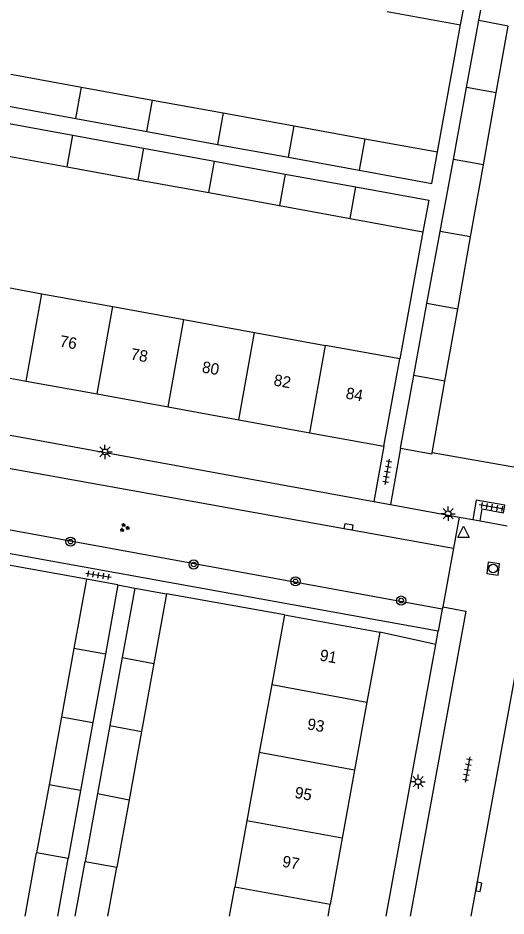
# Model space of a CAD drawing. Extents: x 133000 to 136000, y 400500 to 403500.
# Drawn here: x 133488.6 to 133531.3, y 400500 to 400578.5 of the extents above; entities that cross this region are included whole.
import ezdxf

# ---------------------------------------------------------------- set-up
doc = ezdxf.new("R2010")
doc.units = 0
for name, color, linetype in [('gg-afsc-erfafscheiding', 7, 'Continuous'), ('gg-afsc-muur', 7, 'Continuous'), ('gg-anno-huisnummerreeks BGT', 7, 'Continuous'), ('gg-bbg-bijgebouw', 7, 'Continuous'), ('gg-bbg-gedigitaliseerde bebouwing', 7, 'Continuous'), ('gg-bbg-gedigitaliseerde bijgebouw', 7, 'Continuous'), ('gg-bbg-hoofdgebouw', 7, 'Continuous'), ('gg-bbg-tussenscheiding', 7, 'Continuous'), ('gg-knt-verharding', 7, 'Continuous'), ('gg-knt-verharding nz', 7, 'Continuous'), ('gt-grn-groengrens', 7, 'Continuous'), ('gt-grn-weggrens', 7, 'Continuous'), ('gt-symb-boom', 7, 'Continuous'), ('gt-symb-groenvak', 7, 'Continuous'), ('gt-symb-kolk', 7, 'Continuous'), ('gt-symb-lichtmast', 7, 'Continuous'), ('gt-symb-rioolschacht', 7, 'Continuous'), ('gt-symb-tegel verharding', 7, 'Continuous'), ('gt-symb-waterafsluiter', 7, 'Continuous')]:
    doc.layers.add(name, color=color, linetype=linetype)

# ---------------------------------------------------------------- blocks, each defined once
blk = doc.blocks.new('gt0-LMAST')
at = {"layer": 'gt-symb-lichtmast'}
for p, q in [((-0.182, 0.173), (-0.447, 0.438)), ((-0.005, 0.246), (-0.005, 0.621)), ((0.172, 0.173), (0.437, 0.438)), ((-0.255, -0.004), (-0.63, -0.004)), ((-0.182, -0.181), (-0.447, -0.446)), ((-0.005, -0.254), (-0.005, -0.629)), ((0.437, -0.446), (0.172, -0.181)), ((0.245, -0.004), (0.62, -0.004))]:
    blk.add_line(p, q, dxfattribs=at)
blk.add_circle((-0.005, -0.004), 0.25, dxfattribs=at)
blk = doc.blocks.new('gt0-TEG1')
at = {"layer": 'gt-symb-tegel verharding'}
for p, q in [((-1.125, 0), (1.125, 0)), ((-0.9, -0.25), (-0.9, 0.25)), ((-0.45, -0.25), (-0.45, 0.25)), ((0, -0.25), (0, 0.25)), ((0.45, -0.25), (0.45, 0.25)), ((0.9, -0.25), (0.9, 0.25))]:
    blk.add_line(p, q, dxfattribs=at)
blk = doc.blocks.new('gt0-BOOM')
at = {"layer": 'gt-symb-boom'}
for radius in [0.4, 0.2]:
    blk.add_circle((0, 0), radius, dxfattribs=at)
blk = doc.blocks.new('gt0-KOLK')
at = {"layer": 'gt-symb-kolk'}
blk.add_lwpolyline([(0, 0), (0.375, 0), (0.375, 0.4), (-0.375, 0.4), (-0.375, 0), (0, 0)], dxfattribs=at)
blk = doc.blocks.new('gt0-GRVAK')
at = {"layer": 'gt-symb-groenvak'}
for p, q in [((-0.11, 0.189), (-0.228, 0.24)), ((-0.182, 0.153), (0.088, 0.153)), ((-0.091, 0.211), (-0.156, 0.322)), ((-0.047, 0.214), (-0.047, 0.393)), ((-0.004, 0.211), (0.061, 0.322)), ((0.015, 0.189), (0.133, 0.24)), ((0.262, -0.052), (0.197, 0.059)), ((0.305, -0.049), (0.305, 0.13)), ((0.349, -0.052), (0.414, 0.059)), ((-0.245, -0.228), (-0.363, -0.177)), ((-0.318, -0.264), (-0.047, -0.264)), ((-0.226, -0.206), (-0.291, -0.095)), ((-0.183, -0.203), (-0.183, -0.024)), ((-0.139, -0.206), (-0.074, -0.095)), ((-0.12, -0.228), (-0.002, -0.177)), ((0.243, -0.074), (0.125, -0.023)), ((0.17, -0.11), (0.441, -0.11)), ((0.368, -0.074), (0.486, -0.023))]:
    blk.add_line(p, q, dxfattribs=at)
blk = doc.blocks.new('gt0-WAFSL')
at = {"layer": 'gt-symb-waterafsluiter'}
for p, q in [((-0.5, -0.333), (0, 0.667)), ((0, 0.667), (0.5, -0.333)), ((0.5, -0.333), (-0.5, -0.333))]:
    blk.add_line(p, q, dxfattribs=at)
blk = doc.blocks.new('gt0-RS')
at = {"layer": 'gt-symb-rioolschacht'}
blk.add_lwpolyline([(-0.5, -0.5), (0.5, -0.5), (0.5, 0.5), (-0.5, 0.5)], close=True, dxfattribs=at)
blk.add_circle((0, 0), 0.375, dxfattribs=at)

msp = doc.modelspace()

# ---------------------------------------------------------------- linework, layer by layer
at = {"layer": 'gg-afsc-erfafscheiding'}
for p, q in [((133525.289, 400566.816), (133527.322, 400577.923)), ((133524.02, 400559.84), (133521.989, 400548.723))]:
    msp.add_line(p, q, dxfattribs=at)
at = {"layer": 'gg-afsc-muur'}
msp.add_line((133532.292, 400539.19), (133524.829, 400540.52), dxfattribs=at)
at = {"layer": 'gg-bbg-bijgebouw'}
for p, q in [((133528.919, 400578.298), (133529.99, 400584.28)), ((133527.846, 400572.453), (133528.919, 400578.298)), ((133487.958, 400573.615), (133494.155, 400572.486)), ((133494.155, 400572.486), (133500.353, 400571.357)), ((133526.69, 400566.157), (133527.846, 400572.453)), ((133487.456, 400570.869), (133493.653, 400569.739)), ((133500.353, 400571.357), (133506.551, 400570.229)), ((133506.551, 400570.229), (133512.75, 400569.1)), ((133487.188, 400569.408), (133493.386, 400568.277)), ((133493.653, 400569.739), (133499.851, 400568.609)), ((133499.851, 400568.609), (133506.048, 400567.479)), ((133512.75, 400569.1), (133518.934, 400567.973)), ((133493.386, 400568.277), (133499.584, 400567.146)), ((133518.934, 400567.973), (133525.289, 400566.816)), ((133499.584, 400567.146), (133505.781, 400566.015)), ((133506.048, 400567.479), (133512.246, 400566.349)), ((133486.684, 400566.65), (133492.882, 400565.52)), ((133505.781, 400566.015), (133511.978, 400564.884)), ((133512.246, 400566.349), (133518.43, 400565.221)), ((133525.535, 400559.863), (133526.69, 400566.157)), ((133492.882, 400565.52), (133499.08, 400564.389)), ((133511.978, 400564.884), (133518.162, 400563.755)), ((133499.08, 400564.389), (133505.277, 400563.259)), ((133505.277, 400563.259), (133511.475, 400562.128)), ((133511.475, 400562.128), (133517.657, 400561.001)), ((133517.657, 400561.001), (133524.02, 400559.84)), ((133524.379, 400553.567), (133525.535, 400559.863)), ((133523.223, 400547.272), (133524.379, 400553.567)), ((133522.054, 400540.903), (133523.223, 400547.272)), ((133494.59, 400529.45), (133493.482, 400523.381)), ((133497.34, 400528.95), (133494.59, 400529.45)), ((133497.34, 400528.95), (133496.235, 400522.886)), ((133498.81, 400528.67), (133497.706, 400522.606)), ((133498.81, 400528.67), (133501.59, 400528.18)), ((133501.59, 400528.18), (133500.477, 400522.079)), ((133493.482, 400523.381), (133492.395, 400517.43)), ((133496.235, 400522.886), (133495.15, 400516.935)), ((133497.706, 400522.606), (133496.623, 400516.654)), ((133500.477, 400522.079), (133499.391, 400516.128)), ((133492.395, 400517.43), (133491.308, 400511.478)), ((133495.15, 400516.935), (133494.065, 400510.982)), ((133496.623, 400516.654), (133495.539, 400510.702)), ((133499.391, 400516.128), (133498.305, 400510.176)), ((133491.308, 400511.478), (133490.221, 400505.527)), ((133494.065, 400510.982), (133492.98, 400505.031)), ((133495.539, 400510.702), (133494.459, 400504.767)), ((133498.305, 400510.176), (133497.228, 400504.274)), ((133489.212, 400500), (133490.221, 400505.527)), ((133492.063, 400500), (133492.98, 400505.031)), ((133493.591, 400500), (133494.459, 400504.767)), ((133496.447, 400500), (133497.228, 400504.274))]:
    msp.add_line(p, q, dxfattribs=at)
for points in [[(133518.43, 400565.221), (133524.792, 400564.061), (133525.289, 400566.816)], [(133518.162, 400563.755), (133524.527, 400562.594), (133524.02, 400559.84)], [(133522.054, 400540.903), (133524.81, 400540.412), (133524.829, 400540.52)]]:
    msp.add_lwpolyline(points, dxfattribs=at)
at = {"layer": 'gg-bbg-gedigitaliseerde bebouwing'}
for p, q in [((133511.9, 400526.34), (133510.788, 400520.24)), ((133510.788, 400520.24), (133509.703, 400514.288)), ((133509.703, 400514.288), (133508.618, 400508.337)), ((133508.618, 400508.337), (133507.559, 400502.532)), ((133507.098, 400500), (133507.559, 400502.532))]:
    msp.add_line(p, q, dxfattribs=at)
at = {"layer": 'gg-bbg-gedigitaliseerde bijgebouw'}
for p, q in [((133530.437, 400571.983), (133531.479, 400577.83)), ((133529.314, 400565.682), (133530.437, 400571.983)), ((133528.191, 400559.382), (133529.314, 400565.682)), ((133527.068, 400553.08), (133528.191, 400559.382)), ((133525.945, 400546.779), (133527.068, 400553.08)), ((133524.829, 400540.52), (133525.945, 400546.779))]:
    msp.add_line(p, q, dxfattribs=at)
at = {"layer": 'gg-bbg-hoofdgebouw'}
for p, q in [((133527.322, 400577.923), (133528.535, 400584.541)), ((133520.9, 400579.096), (133527.322, 400577.923)), ((133484.467, 400555.546), (133490.673, 400554.418)), ((133490.673, 400554.418), (133496.881, 400553.289)), ((133496.881, 400553.289), (133503.089, 400552.16)), ((133503.089, 400552.16), (133509.295, 400551.031)), ((133509.295, 400551.031), (133515.503, 400549.902)), ((133521.989, 400548.723), (133515.503, 400549.902)), ((133520.6, 400541.09), (133521.989, 400548.723)), ((133483.096, 400547.913), (133489.303, 400546.784)), ((133489.303, 400546.784), (133495.511, 400545.654)), ((133495.511, 400545.654), (133501.718, 400544.525)), ((133501.718, 400544.525), (133507.925, 400543.396)), ((133507.925, 400543.396), (133514.132, 400542.267)), ((133514.132, 400542.267), (133520.6, 400541.09)), ((133511.9, 400526.34), (133520.24, 400524.82)), ((133520.24, 400524.82), (133519.127, 400518.709)), ((133519.127, 400518.709), (133518.043, 400512.757)), ((133518.043, 400512.757), (133516.959, 400506.805)), ((133516.959, 400506.805), (133515.906, 400501.019)), ((133515.72, 400500), (133515.906, 400501.019))]:
    msp.add_line(p, q, dxfattribs=at)
at = {"layer": 'gg-bbg-tussenscheiding'}
for p, q in [((133531.479, 400577.83), (133528.919, 400578.298)), ((133493.653, 400569.739), (133494.155, 400572.486)), ((133530.437, 400571.983), (133527.846, 400572.453)), ((133499.851, 400568.609), (133500.353, 400571.357)), ((133506.551, 400570.229), (133506.048, 400567.479)), ((133512.246, 400566.349), (133512.75, 400569.1)), ((133492.882, 400565.52), (133493.386, 400568.277)), ((133518.934, 400567.973), (133518.43, 400565.221)), ((133499.584, 400567.146), (133499.08, 400564.389)), ((133505.277, 400563.259), (133505.781, 400566.015)), ((133529.314, 400565.682), (133526.69, 400566.157)), ((133511.978, 400564.884), (133511.475, 400562.128)), ((133517.657, 400561.001), (133518.162, 400563.755)), ((133528.191, 400559.382), (133525.535, 400559.863)), ((133489.303, 400546.784), (133490.673, 400554.418)), ((133527.068, 400553.08), (133524.379, 400553.567)), ((133495.511, 400545.654), (133496.881, 400553.289)), ((133501.718, 400544.525), (133503.089, 400552.16)), ((133507.925, 400543.396), (133509.295, 400551.031)), ((133514.132, 400542.267), (133515.503, 400549.902)), ((133525.945, 400546.779), (133523.223, 400547.272)), ((133496.235, 400522.886), (133493.482, 400523.381)), ((133497.706, 400522.606), (133500.477, 400522.079)), ((133510.788, 400520.24), (133519.127, 400518.709)), ((133492.395, 400517.43), (133495.15, 400516.935)), ((133496.623, 400516.654), (133499.391, 400516.128)), ((133518.043, 400512.757), (133509.703, 400514.288)), ((133494.065, 400510.982), (133491.308, 400511.478)), ((133495.539, 400510.702), (133498.305, 400510.176)), ((133516.959, 400506.805), (133508.618, 400508.337)), ((133492.98, 400505.031), (133490.221, 400505.527)), ((133494.459, 400504.767), (133497.228, 400504.274)), ((133515.906, 400501.019), (133507.559, 400502.532))]:
    msp.add_line(p, q, dxfattribs=at)
at = {"layer": 'gg-knt-verharding'}
for p, q in [((133473.004, 400544.764), (133519.72, 400536.255)), ((133472.48, 400541.92), (133526.7, 400532.18)), ((133520.6, 400541.09), (133519.72, 400536.255)), ((133522.054, 400540.903), (133521.178, 400535.99)), ((133521.178, 400535.99), (133527.2, 400534.893)), ((133525.366, 400524.904), (133471.07, 400534.72)), ((133527.2, 400534.893), (133528.383, 400534.678)), ((133528.383, 400534.678), (133529.02, 400534.562)), ((133529.02, 400534.562), (133531.39, 400534.13)), ((133526.7, 400532.18), (133525.756, 400527.031)), ((133494.59, 400529.45), (133484.27, 400531.3)), ((133511.9, 400526.34), (133501.59, 400528.18)), ((133528.242, 400500), (133533.362, 400528.012)), ((133525.719, 400526.829), (133525.366, 400524.904)), ((133525.756, 400527.031), (133525.719, 400526.829)), ((133525.156, 400523.756), (133520.24, 400524.82)), ((133525.156, 400523.756), (133525.366, 400524.904)), ((133520.8, 400500), (133525.156, 400523.756))]:
    msp.add_line(p, q, dxfattribs=at)
msp.add_lwpolyline([(133529.02, 400534.562), (133529.212, 400535.616), (133531.076, 400535.261), (133531.181, 400535.941), (133528.689, 400536.378), (133528.383, 400534.678)], dxfattribs=at)
at = {"layer": 'gg-knt-verharding nz'}
msp.add_lwpolyline([(133525.756, 400527.031), (133527.777, 400526.66), (133522.894, 400500)], dxfattribs=at)
at = {"layer": 'gt-grn-groengrens'}
msp.add_line((133525.719, 400526.829), (133471.47, 400536.764), dxfattribs=at)
at = {"layer": 'gt-grn-weggrens'}
for p, q in [((133519.72, 400536.255), (133521.178, 400535.99)), ((133527.2, 400534.893), (133526.7, 400532.18)), ((133497.34, 400528.95), (133498.81, 400528.67))]:
    msp.add_line(p, q, dxfattribs=at)

# ---------------------------------------------------------------- block references
at = {"layer": 'gt-symb-boom'}
for p in [(133493.187, 400532.741), (133503.967, 400530.743), (133512.875, 400529.272), (133522.122, 400527.587)]:
    msp.add_blockref('gt0-BOOM', p, dxfattribs=at)
at = {"layer": 'gt-symb-groenvak'}
msp.add_blockref('gt0-GRVAK', (133497.89, 400533.962), dxfattribs=at)
at = {"layer": 'gt-symb-kolk'}
for p, rotation in [((133517.478, 400533.838), -10.017934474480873), ((133528.714, 400502.58), -100.25359802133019)]:
    msp.add_blockref('gt0-KOLK', p, dxfattribs=dict(at, rotation=rotation))
at = {"layer": 'gt-symb-lichtmast'}
for p in [(133496.207, 400540.59), (133526.232, 400535.187), (133523.605, 400511.75)]:
    msp.add_blockref('gt0-LMAST', p, dxfattribs=at)
at = {"layer": 'gt-symb-rioolschacht', "rotation": 82.59081596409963}
msp.add_blockref('gt0-RS', (133530.169, 400530.382), dxfattribs=at)
at = {"layer": 'gt-symb-tegel verharding'}
for p, rotation in [((133520.908, 400538.833), 79.925667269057), ((133530.053, 400535.765), 169.91563915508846), ((133495.628, 400529.806), -9.15139601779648), ((133527.911, 400512.808), -100.3663226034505)]:
    msp.add_blockref('gt0-TEG1', p, dxfattribs=dict(at, rotation=rotation))
at = {"layer": 'gt-symb-waterafsluiter'}
msp.add_blockref('gt0-WAFSL', (133527.57, 400533.434), dxfattribs=at)

# ---------------------------------------------------------------- texts
at = {"layer": 'gg-anno-huisnummerreeks BGT'}
for s, p in [('76', (133492.182, 400549.817)), ('78', (133498.388, 400548.688)), ('80', (133504.631, 400547.553)), ('82', (133510.906, 400546.411)), ('84', (133517.213, 400545.264)), ('91', (133514.936, 400522.352)), ('93', (133513.84, 400516.334)), ('95', (133512.749, 400510.346)), ('97', (133511.652, 400504.319))]:
    msp.add_text(s, height=1, rotation=349.7, dxfattribs=at).set_placement(p)

doc.saveas('drawing.dxf')
